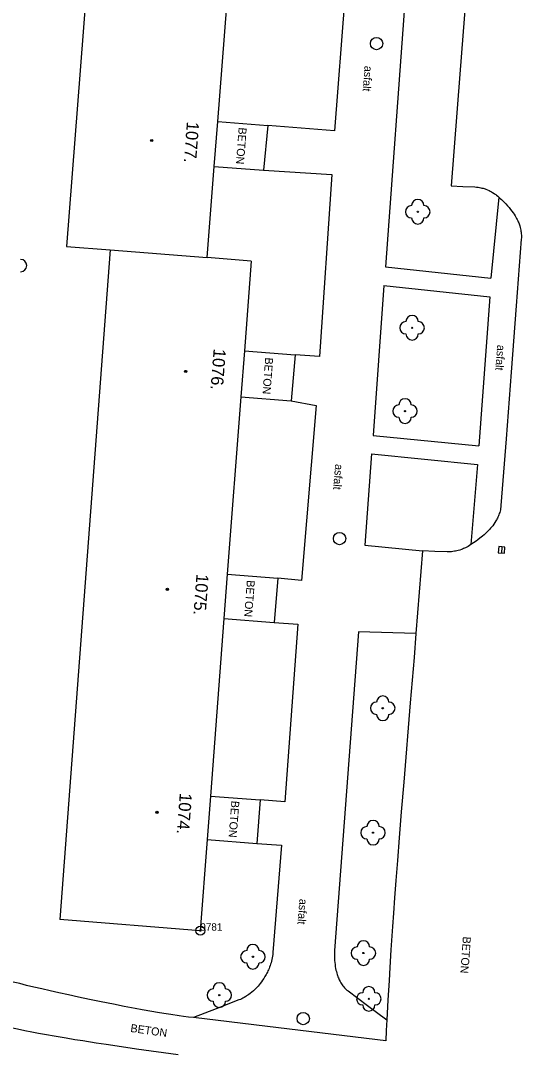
# Model space of a CAD drawing. Extents: x -539515 to -538098, y -1182060 to -1180157.
# Drawn here: x -538792.7 to -538752, y -1181591.9 to -1181508.2 of the extents above; entities that cross this region are included whole.
import ezdxf

# ---------------------------------------------------------------- set-up
doc = ezdxf.new("R2010")
doc.units = 0
for name, color, linetype in [('Vrstva 1', 7, 'Continuous'), ('Vrstva 13', 7, 'Continuous'), ('Vrstva 21', 7, 'Continuous'), ('Vrstva 22', 7, 'Continuous'), ('Vrstva 23', 7, 'Continuous'), ('Vrstva 27', 7, 'Continuous'), ('Vrstva 39', 7, 'Continuous'), ('Vrstva 40', 7, 'Continuous'), ('Vrstva 47', 7, 'Continuous'), ('Vrstva 88', 7, 'Continuous')]:
    doc.layers.add(name, color=color, linetype=linetype)

msp = doc.modelspace()

# ---------------------------------------------------------------- linework, layer by layer
at = {"layer": 'Vrstva 1'}
for p, q in [((-538784.73, -1181472.22), (-538788.97, -1181526.53)), ((-538785.401, -1181526.812), (-538789.49, -1181581.22)), ((-538788.97, -1181526.53), (-538785.401, -1181526.812)), ((-538785.401, -1181526.812), (-538777.518, -1181527.437)), ((-538773.95, -1181527.72), (-538777.518, -1181527.437)), ((-538777.265, -1181571.188), (-538777.535, -1181574.722)), ((-538777.535, -1181574.722), (-538778.1, -1181582.13)), ((-538778.1, -1181582.13), (-538789.49, -1181581.22))]:
    msp.add_line(p, q, dxfattribs=at)
for points in [[(-538777.518, -1181527.437), (-538776.947, -1181520.023), (-538776.666, -1181516.387), (-538775.563, -1181502.075), (-538775.261, -1181498.157), (-538774.185, -1181484.194), (-538773.903, -1181480.534), (-538773.33, -1181473.1)], [(-538773.95, -1181527.72), (-538774.507, -1181535.024), (-538774.792, -1181538.759), (-538775.89, -1181553.157), (-538776.166, -1181556.768), (-538777.265, -1181571.188)]]:
    msp.add_lwpolyline(points, dxfattribs=at)
at = {"layer": 'Vrstva 13'}
for p, q in [((-538766.05, -1181502.69), (-538767.17, -1181517.14)), ((-538761.21, -1181503.09), (-538763.049, -1181528.196)), ((-538776.666, -1181516.387), (-538772.61, -1181516.7)), ((-538772.61, -1181516.7), (-538772.96, -1181520.33)), ((-538767.17, -1181517.14), (-538772.61, -1181516.7)), ((-538776.947, -1181520.023), (-538772.96, -1181520.33)), ((-538772.96, -1181520.33), (-538767.39, -1181520.68)), ((-538767.39, -1181520.68), (-538768.407, -1181535.475)), ((-538753.82, -1181522.53), (-538754.47, -1181529.11)), ((-538763.049, -1181528.196), (-538754.47, -1181529.11)), ((-538763.16, -1181529.705), (-538764.051, -1181541.878)), ((-538763.16, -1181529.705), (-538754.57, -1181530.62)), ((-538754.57, -1181530.62), (-538755.45, -1181542.74)), ((-538774.507, -1181535.024), (-538770.37, -1181535.34)), ((-538770.37, -1181535.34), (-538770.71, -1181539.07)), ((-538768.407, -1181535.475), (-538770.37, -1181535.34)), ((-538774.792, -1181538.759), (-538770.71, -1181539.07)), ((-538770.71, -1181539.07), (-538768.68, -1181539.45)), ((-538768.68, -1181539.45), (-538769.87, -1181553.67)), ((-538764.051, -1181541.878), (-538755.45, -1181542.74)), ((-538764.161, -1181543.379), (-538764.705, -1181550.8)), ((-538764.161, -1181543.379), (-538755.57, -1181544.24)), ((-538755.57, -1181544.24), (-538756.09, -1181550.76)), ((-538764.705, -1181550.8), (-538760.02, -1181551.27)), ((-538775.89, -1181553.157), (-538771.78, -1181553.47)), ((-538771.78, -1181553.47), (-538772.08, -1181557.08)), ((-538769.87, -1181553.67), (-538771.78, -1181553.47)), ((-538776.166, -1181556.768), (-538772.08, -1181557.08)), ((-538772.08, -1181557.08), (-538770.15, -1181557.22)), ((-538770.15, -1181557.22), (-538771.21, -1181571.65)), ((-538765.22, -1181557.83), (-538766.195, -1181570.775)), ((-538760.56, -1181557.97), (-538765.22, -1181557.83)), ((-538777.265, -1181571.188), (-538773.23, -1181571.496)), ((-538766.195, -1181570.775), (-538767.17, -1181583.72)), ((-538773.23, -1181571.496), (-538773.5, -1181575.03)), ((-538771.21, -1181571.65), (-538773.23, -1181571.496)), ((-538777.535, -1181574.722), (-538773.5, -1181575.03)), ((-538773.5, -1181575.03), (-538771.48, -1181575.17))]:
    msp.add_line(p, q, dxfattribs=at)
for points in [[(-538771.48, -1181575.17), (-538771.83, -1181579.535), (-538772.18, -1181583.9), (-538772.195, -1181584.048), (-538772.215, -1181584.192), (-538772.24, -1181584.332), (-538772.268, -1181584.467), (-538772.301, -1181584.598), (-538772.336, -1181584.725), (-538772.374, -1181584.847), (-538772.414, -1181584.965), (-538772.456, -1181585.079)], [(-538767.17, -1181583.72), (-538767.177, -1181583.829), (-538767.182, -1181583.936), (-538767.185, -1181584.041), (-538767.186, -1181584.144), (-538767.183, -1181584.345), (-538767.173, -1181584.536), (-538767.159, -1181584.715), (-538767.139, -1181584.884), (-538767.116, -1181585.041), (-538767.089, -1181585.188), (-538767.061, -1181585.325), (-538767.03, -1181585.451), (-538766.998, -1181585.569), (-538766.965, -1181585.677), (-538766.931, -1181585.778), (-538766.897, -1181585.871), (-538766.863, -1181585.956), (-538766.829, -1181586.036), (-538766.796, -1181586.109), (-538766.729, -1181586.242), (-538766.665, -1181586.355), (-538766.605, -1181586.451), (-538766.55, -1181586.532), (-538766.499, -1181586.601), (-538766.453, -1181586.66), (-538766.368, -1181586.758), (-538766.301, -1181586.828), (-538766.248, -1181586.879), (-538766.166, -1181586.952), (-538766.08, -1181587.02), (-538764.505, -1181588.2), (-538762.93, -1181589.38)], [(-538772.456, -1181585.079), (-538772.5, -1181585.189), (-538772.545, -1181585.294), (-538772.591, -1181585.396), (-538772.638, -1181585.493), (-538772.685, -1181585.587), (-538772.733, -1181585.677), (-538772.831, -1181585.849), (-538772.929, -1181586.007), (-538773.025, -1181586.152), (-538773.12, -1181586.284), (-538773.213, -1181586.406), (-538773.303, -1181586.517), (-538773.39, -1181586.619), (-538773.474, -1181586.712), (-538773.555, -1181586.796), (-538773.632, -1181586.874), (-538773.706, -1181586.945), (-538773.776, -1181587.01), (-538773.911, -1181587.127), (-538774.033, -1181587.224), (-538774.141, -1181587.304), (-538774.237, -1181587.372), (-538774.323, -1181587.428), (-538774.399, -1181587.476), (-538774.533, -1181587.554), (-538774.636, -1181587.608), (-538774.713, -1181587.647), (-538774.831, -1181587.701), (-538774.95, -1181587.75), (-538776.8, -1181588.47), (-538778.65, -1181589.19)]]:
    msp.add_lwpolyline(points, dxfattribs=at)
at = {"layer": 'Vrstva 21'}
for radius in [0.375, 0.05]:
    msp.add_circle((-538778.08, -1181582.12), radius, dxfattribs=at)
at = {"layer": 'Vrstva 22'}
for centre in [(-538760.41, -1181523.71), (-538760.87, -1181533.14), (-538761.45, -1181539.91), (-538763.26, -1181564.05), (-538764.05, -1181574.16), (-538773.81, -1181584.24), (-538764.83, -1181583.94), (-538776.54, -1181587.36), (-538764.39, -1181587.66)]:
    msp.add_circle(centre, 0.05, dxfattribs=at)
for centre, start, end in [((-538760.91, -1181523.71), 90, 270), ((-538760.41, -1181523.21), 0, 180), ((-538759.91, -1181523.71), 270, 90), ((-538760.41, -1181524.21), 180, 0), ((-538792.69, -1181528.09), 270, 90), ((-538761.37, -1181533.14), 90, 270), ((-538760.87, -1181532.64), 0, 180), ((-538760.37, -1181533.14), 270, 90), ((-538760.87, -1181533.64), 180, 0), ((-538761.45, -1181539.41), 0, 180), ((-538761.95, -1181539.91), 90, 270), ((-538760.95, -1181539.91), 270, 90), ((-538761.45, -1181540.41), 180, 0), ((-538763.76, -1181564.05), 90, 270), ((-538763.26, -1181563.55), 0, 180), ((-538762.76, -1181564.05), 270, 90), ((-538763.26, -1181564.55), 180, 0), ((-538764.55, -1181574.16), 90, 270), ((-538764.05, -1181573.66), 0, 180), ((-538763.55, -1181574.16), 270, 90), ((-538764.05, -1181574.66), 180, 0), ((-538764.83, -1181583.44), 0, 180), ((-538774.31, -1181584.24), 90, 270), ((-538773.81, -1181583.74), 0, 180), ((-538773.31, -1181584.24), 270, 90), ((-538765.33, -1181583.94), 90, 270), ((-538764.33, -1181583.94), 270, 90), ((-538764.83, -1181584.44), 180, 0), ((-538773.81, -1181584.74), 180, 0), ((-538777.04, -1181587.36), 90, 270), ((-538776.54, -1181586.86), 0, 180), ((-538776.04, -1181587.36), 270, 90), ((-538764.39, -1181587.16), 0, 180), ((-538776.54, -1181587.86), 180, 0), ((-538764.89, -1181587.66), 90, 270), ((-538763.89, -1181587.66), 270, 90), ((-538764.39, -1181588.16), 180, 0)]:
    msp.add_arc(centre, 0.5, start, end, dxfattribs=at)
at = {"layer": 'Vrstva 27'}
msp.add_line((-538753.58, -1181550.941), (-538753.62, -1181551.439), dxfattribs=at)
msp.add_lwpolyline([(-538753.829, -1181550.92), (-538753.87, -1181551.419), (-538753.371, -1181551.46), (-538753.33, -1181550.961)], close=True, dxfattribs=at)
for centre in [(-538763.76, -1181510.05), (-538766.77, -1181550.27), (-538769.72, -1181589.27)]:
    msp.add_circle(centre, 0.5, dxfattribs=at)
at = {"layer": 'Vrstva 39'}
for centre, radius in [((-538782.039, -1181517.92), 0.09), ((-538782.039, -1181517.92), 0.0398), ((-538779.268, -1181536.686), 0.09), ((-538779.268, -1181536.686), 0.0398), ((-538780.76, -1181554.385), 0.09), ((-538780.76, -1181554.385), 0.0398), ((-538781.613, -1181572.511), 0.09), ((-538781.613, -1181572.511), 0.0398)]:
    msp.add_circle(centre, radius, dxfattribs=at)
at = {"layer": 'Vrstva 88'}
for p, q in [((-538756.27, -1181503.44), (-538756.99, -1181512.52)), ((-538756.99, -1181512.52), (-538757.71, -1181521.6)), ((-538752, -1181525.94), (-538752.412, -1181531.348)), ((-538752.412, -1181531.348), (-538752.825, -1181536.755)), ((-538752.825, -1181536.755), (-538753.238, -1181542.162)), ((-538753.238, -1181542.162), (-538753.65, -1181547.57)), ((-538760.719, -1181559.932), (-538761.024, -1181563.611)), ((-538761.024, -1181563.611), (-538761.559, -1181570.05)), ((-538770.835, -1181590.13), (-538778.65, -1181589.19)), ((-538762.93, -1181589.38), (-538762.975, -1181590.225)), ((-538763.02, -1181591.07), (-538770.835, -1181590.13)), ((-538762.975, -1181590.225), (-538763.02, -1181591.07)), ((-538783.27, -1181591.71), (-538779.885, -1181592.191))]:
    msp.add_line(p, q, dxfattribs=at)
for points in [[(-538757.71, -1181521.6), (-538756.74, -1181521.65), (-538755.77, -1181521.7), (-538755.639, -1181521.709), (-538755.517, -1181521.723), (-538755.404, -1181521.74), (-538755.299, -1181521.76), (-538755.202, -1181521.782), (-538755.111, -1181521.805), (-538755.027, -1181521.83), (-538754.948, -1181521.856), (-538754.875, -1181521.882), (-538754.739, -1181521.936), (-538754.621, -1181521.99), (-538754.519, -1181522.042), (-538754.43, -1181522.091), (-538754.352, -1181522.136), (-538754.285, -1181522.178), (-538754.168, -1181522.257), (-538754.08, -1181522.319), (-538754.015, -1181522.369), (-538753.917, -1181522.447), (-538753.82, -1181522.53), (-538753.717, -1181522.622), (-538753.618, -1181522.712), (-538753.525, -1181522.801), (-538753.436, -1181522.887), (-538753.269, -1181523.056), (-538753.12, -1181523.218), (-538752.986, -1181523.372), (-538752.867, -1181523.518), (-538752.76, -1181523.657), (-538752.666, -1181523.789), (-538752.582, -1181523.914), (-538752.507, -1181524.033), (-538752.442, -1181524.145), (-538752.384, -1181524.251), (-538752.332, -1181524.351), (-538752.287, -1181524.445), (-538752.248, -1181524.534), (-538752.213, -1181524.618), (-538752.183, -1181524.698), (-538752.131, -1181524.848), (-538752.092, -1181524.98), (-538752.063, -1181525.097), (-538752.042, -1181525.2), (-538752.026, -1181525.291), (-538752.015, -1181525.371), (-538752, -1181525.511), (-538751.994, -1181525.617), (-538751.992, -1181525.698), (-538751.993, -1181525.818), (-538752, -1181525.94)], [(-538753.65, -1181547.57), (-538753.662, -1181547.694), (-538753.68, -1181547.813), (-538753.702, -1181547.927), (-538753.727, -1181548.036), (-538753.756, -1181548.14), (-538753.788, -1181548.239), (-538753.822, -1181548.335), (-538753.858, -1181548.426), (-538753.896, -1181548.514), (-538753.936, -1181548.598), (-538753.976, -1181548.678), (-538754.018, -1181548.755), (-538754.06, -1181548.829), (-538754.147, -1181548.97), (-538754.236, -1181549.1), (-538754.323, -1181549.219), (-538754.41, -1181549.329), (-538754.495, -1181549.431), (-538754.578, -1181549.525), (-538754.659, -1181549.611), (-538754.736, -1181549.691), (-538754.887, -1181549.838), (-538755.024, -1181549.963), (-538755.148, -1181550.071), (-538755.259, -1181550.163), (-538755.358, -1181550.242), (-538755.535, -1181550.378), (-538755.671, -1181550.476), (-538755.878, -1181550.621), (-538756.09, -1181550.76), (-538756.208, -1181550.833), (-538756.319, -1181550.898), (-538756.423, -1181550.954), (-538756.521, -1181551.004), (-538756.613, -1181551.047), (-538756.699, -1181551.085), (-538756.781, -1181551.118), (-538756.857, -1181551.148), (-538757, -1181551.197), (-538757.127, -1181551.234), (-538757.238, -1181551.262), (-538757.335, -1181551.284), (-538757.421, -1181551.299), (-538757.571, -1181551.321)], [(-538760.02, -1181551.27), (-538760.29, -1181554.62), (-538760.56, -1181557.97), (-538760.719, -1181559.932)], [(-538757.571, -1181551.321), (-538757.685, -1181551.332), (-538757.771, -1181551.338), (-538757.9, -1181551.342), (-538758.03, -1181551.34), (-538759.025, -1181551.305), (-538760.02, -1181551.27)], [(-538761.559, -1181570.05), (-538761.755, -1181572.464), (-538761.924, -1181574.577), (-538762.068, -1181576.426), (-538762.191, -1181578.045), (-538762.296, -1181579.461)], [(-538762.296, -1181579.461), (-538762.385, -1181580.7), (-538762.461, -1181581.785), (-538762.589, -1181583.683), (-538762.681, -1181585.107), (-538762.747, -1181586.175), (-538762.842, -1181587.777), (-538762.93, -1181589.38)], [(-538787.977, -1181587.525), (-538788.803, -1181587.348), (-538789.576, -1181587.179), (-538790.3, -1181587.016), (-538790.978, -1181586.859), (-538791.612, -1181586.709), (-538792.206, -1181586.564), (-538792.761, -1181586.426), (-538793.282, -1181586.293), (-538793.768, -1181586.166), (-538794.224, -1181586.044), (-538794.651, -1181585.928), (-538795.05, -1181585.817), (-538795.797, -1181585.603), (-538796.448, -1181585.411), (-538797.017, -1181585.237), (-538797.513, -1181585.081)], [(-538778.65, -1181589.19), (-538779.059, -1181589.139), (-538779.441, -1181589.089), (-538779.8, -1181589.039), (-538780.471, -1181588.94), (-538781.058, -1181588.848), (-538781.57, -1181588.764), (-538782.019, -1181588.687), (-538782.802, -1181588.548), (-538783.389, -1181588.439), (-538784.27, -1181588.272), (-538785.15, -1181588.1), (-538786.155, -1181587.9), (-538787.096, -1181587.709), (-538787.977, -1181587.525)], [(-538799.273, -1181588.496), (-538798.787, -1181588.645), (-538798.315, -1181588.785), (-538797.856, -1181588.917), (-538797.41, -1181589.042), (-538796.977, -1181589.159), (-538796.556, -1181589.27), (-538796.147, -1181589.374), (-538795.75, -1181589.473), (-538795.365, -1181589.567), (-538794.991, -1181589.655), (-538794.265, -1181589.822), (-538793.582, -1181589.971), (-538792.94, -1181590.107), (-538792.338, -1181590.229), (-538791.772, -1181590.34), (-538791.241, -1181590.441), (-538790.742, -1181590.533), (-538789.807, -1181590.7)], [(-538789.807, -1181590.7), (-538788.988, -1181590.84), (-538788.271, -1181590.959), (-538787.643, -1181591.059), (-538786.547, -1181591.23), (-538785.725, -1181591.354), (-538784.495, -1181591.534), (-538783.27, -1181591.71)]]:
    msp.add_lwpolyline(points, dxfattribs=at)

# ---------------------------------------------------------------- texts
at = {"layer": 'Vrstva 23'}
msp.add_text('9781', height=0.6, dxfattribs=at).set_placement((-538778.08, -1181582.12))
at = {"layer": 'Vrstva 40'}
for s, rotation, p in [('asfalt', 265.56794, (-538764.733, -1181511.842)), ('BETON', 265.59267, (-538774.962, -1181516.844)), ('asfalt', 265.63776, (-538753.952, -1181534.512)), ('BETON', 265.63834, (-538772.809, -1181535.533)), ('asfalt', 265.21635, (-538767.118, -1181544.196)), ('BETON', 265.63834, (-538774.297, -1181553.632)), ('BETON', 265.63834, (-538775.555, -1181571.549)), ('asfalt', 265.41564, (-538770.023, -1181579.521)), ('BETON', 265.98357, (-538756.741, -1181582.584)), ('BETON', 351.93065, (-538783.794, -1181590.345))]:
    msp.add_text(s, height=0.65, rotation=rotation, dxfattribs=at).set_placement(p)
at = {"layer": 'Vrstva 47'}
for s, rotation, p in [('1077.', 265.59267, (-538779.172, -1181516.373)), ('1076.', 265.63834, (-538776.999, -1181534.82)), ('1075.', 265.63834, (-538778.395, -1181553.121)), ('1074.', 265.63834, (-538779.752, -1181570.918))]:
    msp.add_text(s, height=1, rotation=rotation, dxfattribs=at).set_placement(p)

doc.saveas('drawing.dxf')
